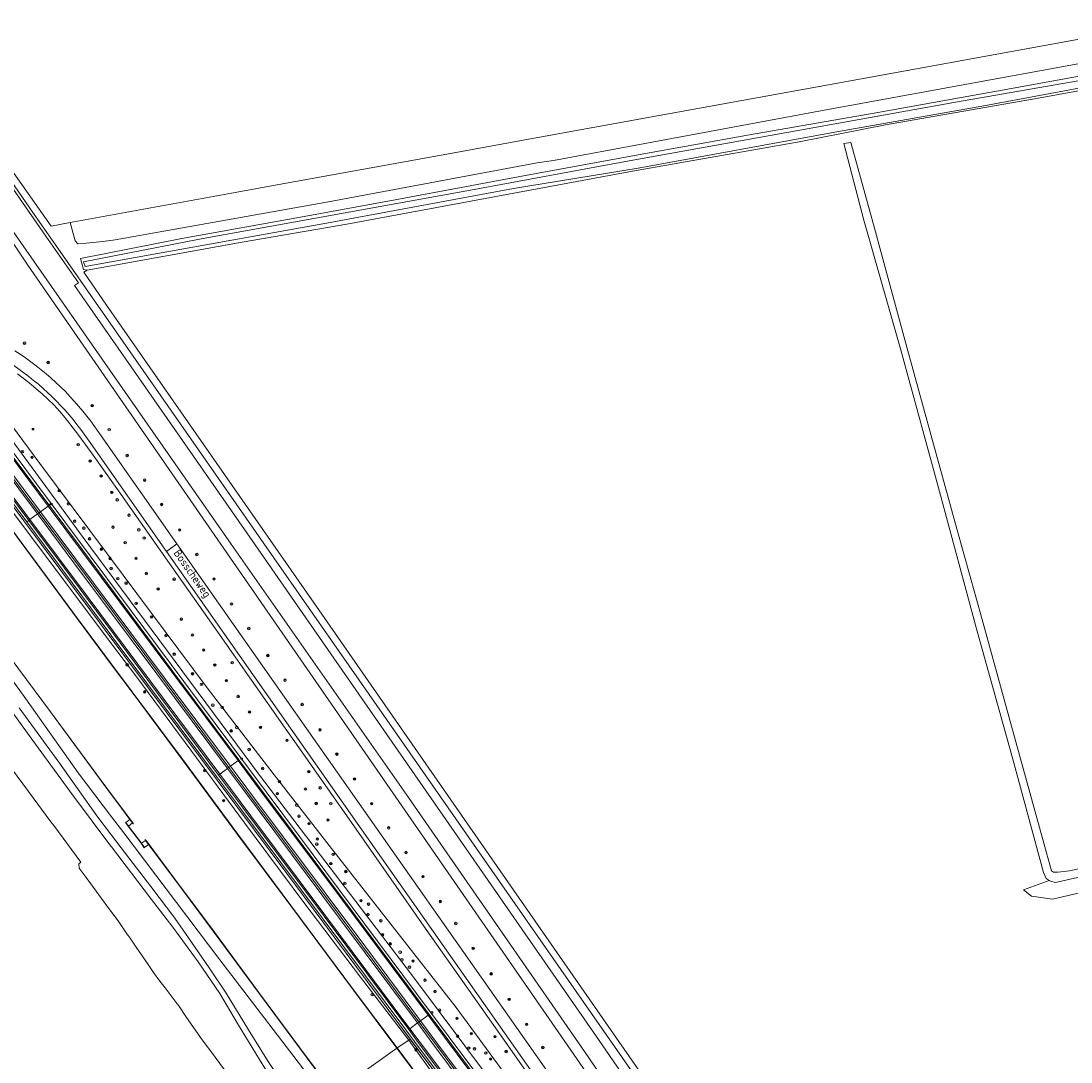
# Model space of a CAD drawing. Header units: metres. Extents: x 168032 to 180145, y 382923 to 399665.
# Tile 275 of 293: x 169971 to 170302, y 397030 to 397357. Entities that reach past the tile are written whole.
import ezdxf
from ezdxf.enums import TextEntityAlignment as Align

# ---------------------------------------------------------------- set-up
doc = ezdxf.new("R2010")
doc.units = ezdxf.units.M
doc.linetypes.add('VW-3-3_STREEP', pattern=[6, 3, -3])
doc.layers.get('0').update_dxf_attribs({"color": 8, "lineweight": 18})
for name, color, linetype, lineweight in [('B-WE-GK-BESCHOEIING-G', 8, 'GK-BESCHOEIING', 18), ('B-WE-GK-BESCHOEIING_DAMWAND-G', 8, 'GK-BESCHOEIING', 18), ('B-WE-GK-KADEMUUR-GV', 8, 'Continuous', 18), ('B-WE-GR-BEPLANTING_CULTUUR_BOSPLANTSOEN-GV', 8, 'Continuous', 18), ('B-WE-GR-BEPLANTING_CULTUUR_VASTE PLANTENVAK-GV', 8, 'Continuous', 18), ('B-WE-GR-BOOM-S', 8, 'Continuous', 18), ('B-WE-GR-BOS_GEMENGD-GV', 8, 'Continuous', 18), ('B-WE-GR-BOS_LOOF-GV', 8, 'Continuous', 18), ('B-WE-GR-BOUWLAND-GV', 8, 'Continuous', 18), ('B-WE-GR-GRAS-GV', 8, 'Continuous', 18), ('B-WE-GR-GROENVOORZIENING-GV', 8, 'Continuous', 18), ('B-WE-GW-TALUD_KRUIN-G', 8, 'Continuous', 18), ('B-WE-IE-MEUBILAIR_WEGMEUBILAIR-G', 8, 'Continuous', 18), ('B-WE-IE-MEUBILAIR_WEGMEUBILAIR_PAAL-S', 8, 'Continuous', 18), ('B-WE-IE-TERREINAFSCHEIDING_KUNSTMATIG_MUUR-GV', 8, 'Continuous', 18), ('B-WE-OG-TERREIN_ERF-GV', 8, 'Continuous', 18), ('B-WE-OG-TOPOGRAFIE-T18', 8, 'Continuous', 18), ('B-WE-OG-WATER-GV', 8, 'Continuous', 18), ('B-WE-OG-WATER_GREPPEL-GV', 8, 'Continuous', 18), ('B-WE-OG-WATER_RIVIER-GV', 8, 'Continuous', 18), ('B-WE-OG-WATER_SLOOT-GV', 8, 'Continuous', 18), ('B-WE-OG-WEG-GV', 8, 'Continuous', 18), ('B-WE-RI-GWA_RIOOLPUT-S', 8, 'Continuous', 18), ('B-WE-VH-VERHARDING_ASFALT-GV', 8, 'Continuous', 18), ('B-WE-VH-VERHARDING_FUNDERING_ZAND-GV', 8, 'Continuous', 18), ('B-WE-VH-VERHARDING_GESLOTEN-GV', 8, 'Continuous', 18), ('B-WE-VH-VERHARDING_GRASBETONSTEEN-GV', 8, 'Continuous', 18), ('B-WE-VW-MARKERING_LANGS_STREEP_33-G', 8, 'VW-3-3_STREEP', 13), ('B-WE-VW-MARKERING_LANGS_STREEP_DOORGETROKKEN_3X015-G', 8, 'Continuous', 13), ('B-WE-VW-MARKERING_PICTOGRAM-G', 8, 'Continuous', 18)]:
    doc.layers.add(name, color=color, linetype=linetype, lineweight=lineweight)
doc.styles.add('NLCS-ISO', font='NLCS-ISO.ttf')
doc.styles.add('NLCS-ISO-M200-T18', font='NLCS-ISO.ttf', dxfattribs={"height": 0.36})
doc.linetypes.add('GK-BESCHOEIING', pattern='A,30,-5,[1,NLCS.SHX,S=1,R=0,X=0,Y=0],-5', length=40)

# ---------------------------------------------------------------- blocks, each defined once
blk = doc.blocks.new('SIE-WEG_PAAL_HECTOMETERPAAL-SO')
at = {"color": 0, "linetype": 'ByBlock', "lineweight": 18}
blk.add_lwpolyline([(-1.44375, -0.94375), (1.44375, -0.94375), (1.44375, 0.94375), (-1.44375, 0.94375)], close=True, dxfattribs=at)
at = {"color": 0, "linetype": 'ByBlock', "lineweight": 18, "style": 'NLCS-ISO'}
blk.add_text('hm', height=1.5, dxfattribs=at).set_placement((0, 0), align=Align.MIDDLE_CENTER)
at = {"style": 'NLCS-ISO'}
blk.add_attdef('WAARDE', (2.13125, -1.69375), '', height=1.5, dxfattribs=at)
blk = doc.blocks.new('SRI-PUT_INSPECTIEPUT_RIOOLPUT-SO')
at = {"color": 0, "linetype": 'ByBlock', "lineweight": 18}
blk.add_lwpolyline([(-1.1, -1.1), (1.1, -1.1), (1.1, 1.1), (-1.1, 1.1)], close=True, dxfattribs=at)
at = {"color": 0, "linetype": 'ByBlock', "lineweight": 18, "style": 'NLCS-ISO'}
blk.add_text('r', height=1.5, dxfattribs=at).set_placement((0, 0.3), align=Align.MIDDLE_CENTER)
blk = doc.blocks.new('SGR-BOOM_01-SO')
at = {"linetype": 'ByBlock', "lineweight": 18}
h = blk.add_hatch(color=0, dxfattribs=at)
h.dxf.hatch_style = 1
edge = h.paths.add_edge_path()
edge.add_arc((0, 0), 0.25, 0, 360)
at = {"color": 0, "linetype": 'ByBlock', "lineweight": 18}
for radius in [2, 0.25]:
    blk.add_circle((0, 0), radius, dxfattribs=at)

msp = doc.modelspace()

# ---------------------------------------------------------------- linework, layer by layer
at = {"layer": 'B-WE-GK-BESCHOEIING-G', "flags": 128}
for points in [[(170761.256, 396242.915), (170742.784, 396266.373), (170697.188, 396324.768), (170687.82, 396336.027), (170681.177, 396343.274), (170613.925, 396411.776), (170546.045, 396480.646), (170526.631, 396501.45), (170515.036, 396515.55), (170483.837, 396556.222), (170424.613, 396634.814), (170399.351, 396668.417), (170368.538, 396713.447), (170311.459, 396795.478), (170257.694, 396873.505), (170202.804, 396954.066), (170196.64, 396963.095), (170194.348, 396966.453), (170148.93, 397032.986), (170093.519, 397112.891), (170037.638, 397192.649), (169983.436, 397270.32), (169928.976, 397348.243)], [(170710.879, 396316.329), (170702.024, 396327.497), (170692.67, 396338.592), (170684.352, 396347.19), (170617.328, 396415.192), (170617.286, 396415.193), (170549.484, 396484.215), (170526.846, 396509.239), (170514.173, 396525.611), (170488.242, 396559.65), (170428.74, 396637.905), (170403.898, 396671.911), (170373.225, 396717.171), (170316.617, 396798.77), (170262.116, 396876.878), (170207.732, 396957.387), (170201.515, 396966.452), (170199.341, 396969.623), (170153.335, 397036.709), (170098.071, 397116.262), (170042.533, 397196.271), (169988.354, 397274.069)]]:
    msp.add_lwpolyline(points, dxfattribs=at)
at = {"layer": 'B-WE-GK-BESCHOEIING_DAMWAND-G', "flags": 128}
for points in [[(169863.945, 397338.265), (169871.5, 397328.05), (169887.873, 397305.93), (169901.371, 397287.543), (169915.621, 397268.462), (169932.038, 397246.129), (169949.437, 397223.118), (169967.104, 397199.21), (169989.163, 397169.273), (169999.953, 397154.844), (170006.469, 397146.13), (170022.868, 397124.107), (170039.689, 397101.34), (170056.417, 397078.878), (170076.144, 397052.333), (170089.874, 397034.043)], [(170089.906, 397034), (170108.784, 397008.623), (170130.157, 396979.831), (170152.779, 396949.387), (170170.827, 396925.134), (170194.23, 396893.374), (170220.114, 396858.747), (170242.939, 396828.09), (170268.242, 396793.983), (170293.108, 396760.525), (170312.094, 396734.892)]]:
    msp.add_lwpolyline(points, dxfattribs=at)
at = {"layer": 'B-WE-GK-KADEMUUR-GV', "flags": 128}
for points in [[(170006.889, 397104.658), (170006.393, 397105.316), (170001.68, 397111.607), (170000, 397113.883), (169980.784, 397139.89), (169947.403, 397184.712), (169927.117, 397212.147), (169899.536, 397249.18), (169886.802, 397266.219), (169862.433, 397299.101), (169843.314, 397324.905), (169843.233, 397324.847), (169862.353, 397299.041), (169886.722, 397266.159), (169899.456, 397249.12), (169927.037, 397212.087), (169947.323, 397184.652), (169980.704, 397139.83), (170000, 397113.719), (170001.6, 397111.547), (170005.733, 397106.032), (170006.57, 397104.916), (170006.809, 397104.598)], [(170005.314, 397103.894), (170004.423, 397105.047), (170004.343, 397104.987), (170005.234, 397103.834), (170009.278, 397098.524), (170010.29, 397097.084), (170010.347, 397097.149), (170009.358, 397098.584)], [(170069.956, 397019.791), (170061.667, 397030.888), (170046.598, 397051.159), (170032.336, 397070.515), (170019.928, 397087.153), (170011.149, 397098.965), (170010.607, 397099.7), (170010.527, 397099.64), (170010.709, 397099.375), (170011.623, 397098.147), (170019.848, 397087.093), (170032.256, 397070.455), (170046.518, 397051.099), (170061.587, 397030.828), (170069.876, 397019.731)]]:
    msp.add_lwpolyline(points, close=True, dxfattribs=at)
at = {"layer": 'B-WE-GR-BEPLANTING_CULTUUR_BOSPLANTSOEN-GV', "flags": 128}
msp.add_lwpolyline([(170223.812, 397329.229), (170334.716, 397349.397), (170333.418, 397356.811), (170333.256, 397356.79), (170332.361, 397356.627), (170233.784, 397338.727), (170172.396, 397327.58), (170131.858, 397320.218), (170106.683, 397315.647), (170050.37, 397305.421), (170040.038, 397303.545), (169986.977, 397293.909), (169988.525, 397288.106), (169989.317, 397287.23), (169991.944, 397287.434), (169997.235, 397287.986), (170001.104, 397288.488), (170068.278, 397300.432), (170133.999, 397312.757), (170139.156, 397313.434)], close=True, dxfattribs=at)
at = {"layer": 'B-WE-GR-BEPLANTING_CULTUUR_VASTE PLANTENVAK-GV', "flags": 128}
for points in [[(170529.839, 397383.658), (170470.229, 397373.165), (170470.193, 397373.452), (170468.054, 397372.931), (170468.101, 397372.504), (170337.535, 397349.47), (170337.609, 397349.064), (170334.858, 397348.588), (170334.716, 397349.397), (170223.812, 397329.229), (170139.156, 397313.434), (170133.999, 397312.757), (170068.278, 397300.432), (170001.104, 397288.488), (169997.235, 397287.986), (169991.944, 397287.434), (169989.317, 397287.23), (169988.525, 397288.106), (169986.977, 397293.909), (169980.972, 397292.819), (169951.937, 397333.923)], [(170170.663, 397020.299), (170128.33, 397081.22), (170066.153, 397170.583), (169998.353, 397267.883), (169991.209, 397278.335), (169992.346, 397278.872), (169991.191, 397279.115), (169990.238, 397282.625), (170022.057, 397288.938), (170060.603, 397295.831), (170089.315, 397301.033), (170127.953, 397308.314), (170165.779, 397315.208), (170200.788, 397321.527), (170241.227, 397328.557), (170284.487, 397336.282), (170338.599, 397346.195), (170375.123, 397352.683), (170429.632, 397362.584)], [(169955.942, 397324.901), (169974.267, 397298.427), (169986.231, 397281.33), (170086.621, 397137.36), (170186.529, 396993.968)]]:
    msp.add_lwpolyline(points, dxfattribs=at)
at = {"layer": 'B-WE-GR-BOS_GEMENGD-GV', "flags": 128}
msp.add_lwpolyline([(170037.042, 397025.205), (170032.605, 397031.165), (170027.982, 397037.338), (170026.289, 397039.768), (170023.596, 397043.671), (170021.107, 397047.274), (170020.608, 397047.997), (170016.839, 397052.993), (170015.223, 397055.135), (170013.182, 397057.836), (170011.286, 397060.621), (170007.696, 397065.845), (170007.265, 397066.473), (170005.797, 397068.613), (170005.211, 397069.467), (170005.044, 397069.696), (170003.111, 397072.515), (170002.258, 397073.76), (169997.952, 397079.526), (169997.65, 397079.939), (169993.409, 397085.745), (169991.996, 397087.679), (169989.81, 397090.677), (169989.71, 397092.01), (169990.345, 397092.603), (169981.789, 397104.054), (169980.875, 397105.278), (169973.797, 397114.849), (169966.71, 397124.432)], dxfattribs=at)
at = {"layer": 'B-WE-GR-BOS_LOOF-GV', "flags": 128}
for points in [[(170060.132, 397027.772), (170033.767, 397062.188), (170003.882, 397101.738), (170000, 397106.858), (169989.491, 397120.719), (169972.958, 397143.964), (169948.967, 397177.131)], [(170050.73, 397023.579), (170046.509, 397030.384), (170039.643, 397041.735), (170034.069, 397051.203), (170027.277, 397061.147), (170019.255, 397072.07), (170012.511, 397080.836), (170000, 397097.347), (169999.796, 397097.616), (169988.037, 397113.368), (169974.867, 397131.32), (169964.124, 397145.988)], [(169970.896, 397141.161), (169983.419, 397124.041), (169995.388, 397107.187), (170000, 397101.064), (170004.377, 397095.253), (170012.328, 397084.852), (170019.854, 397074.883), (170025.168, 397067.394), (170030.72, 397059.328), (170036.104, 397051.345), (170043.109, 397039.807), (170049.232, 397029.792), (170053.042, 397024.089)], [(169966.71, 397124.432), (169973.797, 397114.849), (169980.875, 397105.278), (169981.789, 397104.054), (169990.345, 397092.603), (169989.71, 397092.01), (169989.81, 397090.677), (169991.996, 397087.679), (169993.409, 397085.745), (169997.65, 397079.939), (169997.952, 397079.526), (170002.258, 397073.76), (170003.111, 397072.515), (170005.044, 397069.696), (170005.211, 397069.467), (170005.797, 397068.613), (170007.265, 397066.473), (170007.696, 397065.845), (170011.286, 397060.621), (170013.182, 397057.836), (170015.223, 397055.135), (170016.839, 397052.993), (170020.608, 397047.997), (170021.107, 397047.274), (170023.596, 397043.671), (170026.289, 397039.768), (170027.982, 397037.338), (170032.605, 397031.165), (170037.042, 397025.205)]]:
    msp.add_lwpolyline(points, dxfattribs=at)
at = {"layer": 'B-WE-GR-BOUWLAND-GV', "flags": 128}
msp.add_lwpolyline([(169951.937, 397333.923), (169980.972, 397292.819), (169986.977, 397293.909), (170040.038, 397303.545), (170050.37, 397305.421), (170106.683, 397315.647), (170131.858, 397320.218), (170172.396, 397327.58), (170233.784, 397338.727), (170332.361, 397356.627), (170333.256, 397356.79), (170333.418, 397356.811), (170322.356, 397420.012)], dxfattribs=at)
at = {"layer": 'B-WE-GR-GRAS-GV', "flags": 128}
for points in [[(170335.519, 397341.087), (170292.354, 397333.167), (170243.635, 397324.618), (170216.47, 397319.36), (170164.022, 397310.079), (170074.047, 397293.406), (170041.115, 397287.78), (169992.346, 397278.872), (169991.209, 397278.335), (169998.353, 397267.883), (170066.153, 397170.583), (170128.33, 397081.22), (170170.663, 397020.299)], [(170339.058, 397090.828), (170296.195, 397080.88), (170289.634, 397081.885), (170287.147, 397083.843), (170295.202, 397086.799), (170294.218, 397087.451), (170293.448, 397089.336), (170283.707, 397124.972), (170272.334, 397165.975), (170260.61, 397209.278), (170248.603, 397253.426), (170236.841, 397294.611), (170230.561, 397318.805), (170232.74, 397319.147), (170240.228, 397292.127), (170250.048, 397255.878), (170257.904, 397227.167), (170266.137, 397197.484), (170274.098, 397168.978), (170282.437, 397138.434), (170294.375, 397095.526), (170295.922, 397089.864), (170296.561, 397089.365), (170297.963, 397089.443), (170301.597, 397089.794), (170326.837, 397095.347)], [(169968.519, 397203.208), (169987.821, 397177.508), (170000, 397161.313), (170007.893, 397150.818), (170024.952, 397127.842), (170041.884, 397104.884), (170060.473, 397079.906), (170078.358, 397056.359), (170093.6, 397036.563), (170094.02, 397036.877), (170087.317, 397045.827), (170060.052, 397082.35), (170039.685, 397109.694), (170038.788, 397110.901), (170017.166, 397139.882), (169999.218, 397163.927), (169977.888, 397192.504), (169937.98, 397245.99)], [(169967.144, 397199.24), (169989.203, 397169.303), (170000, 397154.867), (170006.509, 397146.16), (170022.908, 397124.137), (170039.729, 397101.37), (170056.457, 397078.908), (170076.184, 397052.363), (170089.914, 397034.073), (170093.6, 397036.563), (170078.358, 397056.359), (170060.473, 397079.906), (170041.884, 397104.884), (170024.952, 397127.842), (170007.893, 397150.818), (170000, 397161.313), (169987.821, 397177.508), (169968.519, 397203.208)], [(170115.646, 397008.003), (170094.02, 397036.877), (170093.6, 397036.563), (170102.962, 397023.526)]]:
    msp.add_lwpolyline(points, dxfattribs=at)
msp.add_lwpolyline([(170316.282, 396737.987), (170300.857, 396758.035), (170279.668, 396786.507), (170255.062, 396819.603), (170235.097, 396846.458), (170214.238, 396874.218), (170186.544, 396911.553), (170170.482, 396932.422), (170155.951, 396951.863), (170140.247, 396973.335), (170119.993, 397000.851), (170102.962, 397023.526), (170093.6, 397036.563), (170089.914, 397034.073), (170108.824, 397008.653), (170130.197, 396979.861), (170152.819, 396949.417), (170170.867, 396925.164), (170194.27, 396893.404), (170220.154, 396858.777), (170242.979, 396828.12), (170268.282, 396794.013), (170293.148, 396760.555), (170312.134, 396734.922)], close=True, dxfattribs=at)
at = {"layer": 'B-WE-GR-GROENVOORZIENING-GV', "flags": 128}
for points in [[(170069.876, 397019.731), (170061.587, 397030.828), (170046.518, 397051.099), (170032.256, 397070.455), (170019.848, 397087.093), (170011.623, 397098.147), (170010.347, 397097.149), (170010.29, 397097.084), (170009.278, 397098.524), (170005.234, 397103.834), (170004.343, 397104.987), (170004.423, 397105.047), (170005.733, 397106.032), (170001.6, 397111.547), (170000, 397113.719), (169980.704, 397139.83), (169947.323, 397184.652)], [(169948.967, 397177.131), (169972.958, 397143.964), (169989.491, 397120.719), (170000, 397106.858), (170003.882, 397101.738), (170033.767, 397062.188), (170060.132, 397027.772)]]:
    msp.add_lwpolyline(points, dxfattribs=at)
at = {"layer": 'B-WE-GW-TALUD_KRUIN-G', "flags": 128}
for points in [[(170093.6, 397036.563), (170078.358, 397056.359), (170060.473, 397079.906), (170041.884, 397104.884), (170024.952, 397127.842), (170007.893, 397150.818), (170000, 397161.313), (169987.821, 397177.508), (169968.519, 397203.208), (169948.581, 397229.935), (169934.331, 397248.872), (169913.261, 397276.943), (169893.746, 397303.433), (169871.069, 397333.825), (169866.651, 397340.133)], [(169840.105, 397322.683), (169852.799, 397305.086), (169872.861, 397278.496), (169893.953, 397249.388), (169915.387, 397221.342), (169932.319, 397199.426), (169948.967, 397177.131), (169972.958, 397143.964), (169989.491, 397120.719), (170000, 397106.858), (170003.882, 397101.738), (170033.767, 397062.188), (170060.132, 397027.772), (170067.533, 397018.269)], [(170316.282, 396737.987), (170300.857, 396758.035), (170279.668, 396786.507), (170255.062, 396819.603), (170235.097, 396846.458), (170214.238, 396874.218), (170186.544, 396911.553), (170170.482, 396932.422), (170155.951, 396951.863), (170140.247, 396973.335), (170119.993, 397000.851), (170102.962, 397023.526), (170093.6, 397036.563)]]:
    msp.add_lwpolyline(points, dxfattribs=at)
at = {"layer": 'B-WE-IE-MEUBILAIR_WEGMEUBILAIR-G', "flags": 128}
msp.add_lwpolyline([(170367.583, 396669.264), (170316.203, 396738.396), (170291.615, 396771.478), (170259.504, 396814.838), (170257.144, 396818.025), (170224.909, 396861.333), (170198.909, 396896.398), (170169.665, 396935.642), (170144.685, 396969.064), (170136.231, 396980.401), (170115.646, 397008.003), (170087.317, 397045.827), (170060.052, 397082.35), (170039.685, 397109.694), (170038.788, 397110.901), (170017.166, 397139.882), (169999.218, 397163.927), (169977.888, 397192.504), (169937.98, 397245.99)], dxfattribs=at)
at = {"layer": 'B-WE-IE-TERREINAFSCHEIDING_KUNSTMATIG_MUUR-GV', "flags": 128}
msp.add_lwpolyline([(169967.064, 397199.18), (169989.123, 397169.243), (170000, 397154.703), (170006.429, 397146.1), (170022.828, 397124.077), (170039.649, 397101.31), (170056.377, 397078.848), (170076.104, 397052.303), (170089.834, 397034.013), (170089.914, 397034.073), (170076.184, 397052.363), (170056.457, 397078.908), (170039.729, 397101.37), (170022.908, 397124.137), (170006.509, 397146.16), (170000, 397154.867), (169989.203, 397169.303), (169967.144, 397199.24)], dxfattribs=at)
msp.add_lwpolyline([(170312.054, 396734.862), (170312.134, 396734.922), (170293.148, 396760.555), (170268.282, 396794.013), (170242.979, 396828.12), (170220.154, 396858.777), (170194.27, 396893.404), (170170.867, 396925.164), (170152.819, 396949.417), (170130.197, 396979.861), (170108.824, 397008.653), (170089.914, 397034.073), (170089.834, 397034.013), (170108.744, 397008.593), (170130.117, 396979.801), (170152.739, 396949.357), (170170.787, 396925.104), (170194.19, 396893.344), (170220.074, 396858.717), (170242.899, 396828.06), (170268.202, 396793.953), (170293.068, 396760.495)], close=True, dxfattribs=at)
at = {"layer": 'B-WE-OG-TERREIN_ERF-GV', "flags": 128}
msp.add_lwpolyline([(170338.303, 397095.503), (170297.155, 397086.156), (170295.624, 397086.519), (170295.202, 397086.799), (170287.147, 397083.843), (170289.634, 397081.885), (170296.195, 397080.88), (170339.058, 397090.828)], dxfattribs=at)
at = {"layer": 'B-WE-OG-WATER-GV', "flags": 128}
for points in [[(169947.403, 397184.712), (169980.784, 397139.89), (170000, 397113.883), (170001.68, 397111.607), (170006.393, 397105.316), (170006.889, 397104.658), (170006.809, 397104.598), (170006.57, 397104.916), (170005.314, 397103.894), (170009.358, 397098.584), (170010.709, 397099.375), (170010.527, 397099.64), (170010.607, 397099.7), (170011.149, 397098.965), (170019.928, 397087.153), (170032.336, 397070.515), (170046.598, 397051.159), (170061.667, 397030.888), (170069.956, 397019.791), (170089.834, 397034.013), (170076.104, 397052.303), (170056.377, 397078.848), (170039.649, 397101.31), (170022.828, 397124.077), (170006.429, 397146.1), (170000, 397154.703), (169989.123, 397169.243), (169967.064, 397199.18)], [(170108.744, 397008.593), (170089.834, 397034.013), (170069.956, 397019.791)]]:
    msp.add_lwpolyline(points, dxfattribs=at)
at = {"layer": 'B-WE-OG-WATER_GREPPEL-GV', "flags": 128}
msp.add_lwpolyline([(170326.837, 397095.347), (170301.597, 397089.794), (170297.963, 397089.443), (170296.561, 397089.365), (170295.922, 397089.864), (170294.375, 397095.526), (170282.437, 397138.434), (170274.098, 397168.978), (170266.137, 397197.484), (170257.904, 397227.167), (170250.048, 397255.878), (170240.228, 397292.127), (170232.74, 397319.147), (170230.561, 397318.805), (170236.841, 397294.611), (170248.603, 397253.426), (170260.61, 397209.278), (170272.334, 397165.975), (170283.707, 397124.972), (170293.448, 397089.336), (170294.218, 397087.451), (170295.202, 397086.799), (170295.624, 397086.519), (170297.155, 397086.156), (170338.303, 397095.503)], dxfattribs=at)
at = {"layer": 'B-WE-OG-WATER_RIVIER-GV', "flags": 128}
for points in [[(169928.976, 397348.243), (169983.436, 397270.32), (170037.638, 397192.649), (170093.519, 397112.891), (170148.93, 397032.986), (170194.348, 396966.453), (170196.64, 396963.095), (170202.804, 396954.066), (170257.694, 396873.505), (170311.459, 396795.478), (170368.538, 396713.447)], [(170373.225, 396717.171), (170316.617, 396798.77), (170262.116, 396876.878), (170207.732, 396957.387), (170201.515, 396966.452), (170199.341, 396969.623), (170153.335, 397036.709), (170098.071, 397116.262), (170042.533, 397196.271), (169988.354, 397274.069), (169989.549, 397274.982), (169979.232, 397289.647), (169959.767, 397317.641)]]:
    msp.add_lwpolyline(points, dxfattribs=at)
at = {"layer": 'B-WE-OG-WATER_SLOOT-GV', "flags": 128}
for points in [[(169986.231, 397281.33), (169974.267, 397298.427), (169955.942, 397324.901), (169930.2, 397361.779), (169907.2, 397394.263), (169906.177, 397394.911), (169904.834, 397394.924), (169905.936, 397394.053), (169908.452, 397390.945), (169929.817, 397360.185), (169946.273, 397336.73), (169959.767, 397317.641), (169979.232, 397289.647), (169989.549, 397274.982), (169988.354, 397274.069), (170042.533, 397196.271), (170098.071, 397116.262), (170153.335, 397036.709), (170199.341, 396969.623), (170199.883, 396969.99), (170200.408, 396974.219), (170186.529, 396993.968), (170086.621, 397137.36)], [(169928.976, 397348.243), (169928.401, 397347.843), (169916.923, 397364.109), (169899.882, 397389.696), (169898.936, 397390.774), (169898.574, 397389.469), (169898.981, 397387.486), (169911.598, 397369.276), (169956.295, 397306.226), (169973.562, 397280.53), (170167.705, 397000), (170188.345, 396969.551), (170190.152, 396967.528), (170194.166, 396966.338), (170194.348, 396966.453), (170148.93, 397032.986), (170093.519, 397112.891), (170037.638, 397192.649), (169983.436, 397270.32)]]:
    msp.add_lwpolyline(points, close=True, dxfattribs=at)
for points in [[(170507.355, 397373.212), (170461.114, 397364.847), (170440.702, 397360.82), (170374.498, 397348.675), (170340.062, 397342.815), (170274.639, 397330.628), (170228.896, 397322.551), (170165.801, 397311.042), (170126.509, 397304.634), (170067.644, 397293.69), (169991.639, 397280.073), (169991.183, 397281.558), (170028.169, 397288.825), (170064.853, 397295.391), (170112.955, 397304.054), (170163, 397313.316), (170266.313, 397331.888), (170329.665, 397342.965), (170370.836, 397350.876), (170429.065, 397361.594), (170460.795, 397367.351), (170490.887, 397372.593)], [(170490.887, 397372.593), (170460.795, 397367.351), (170429.065, 397361.594), (170370.836, 397350.876), (170329.665, 397342.965), (170266.313, 397331.888), (170163, 397313.316), (170112.955, 397304.054), (170064.853, 397295.391), (170028.169, 397288.825), (169991.183, 397281.558), (169991.639, 397280.073), (170067.644, 397293.69), (170126.509, 397304.634), (170165.801, 397311.042), (170228.896, 397322.551), (170274.639, 397330.628), (170340.062, 397342.815), (170374.498, 397348.675), (170440.702, 397360.82), (170461.114, 397364.847), (170507.355, 397373.212)], [(170429.632, 397362.584), (170375.123, 397352.683), (170338.599, 397346.195), (170284.487, 397336.282), (170241.227, 397328.557), (170200.788, 397321.527), (170165.779, 397315.208), (170127.953, 397308.314), (170089.315, 397301.033), (170060.603, 397295.831), (170022.057, 397288.938), (169990.238, 397282.625), (169991.191, 397279.115), (169992.346, 397278.872), (170041.115, 397287.78), (170074.047, 397293.406), (170164.022, 397310.079), (170216.47, 397319.36), (170243.635, 397324.618), (170292.354, 397333.167), (170335.519, 397341.087), (170356.692, 397344.842), (170388.724, 397350.523), (170432.069, 397358.583)]]:
    msp.add_lwpolyline(points, dxfattribs=at)
at = {"layer": 'B-WE-OG-WEG-GV', "flags": 128}
for points in [[(169924.057, 397284.085), (169923.392, 397283.411), (169875.574, 397347.592), (169871.625, 397353.068), (169839.721, 397395.712), (169839.566, 397395.919), (169839.135, 397395.597), (169858.308, 397369.875), (169890.274, 397327.118), (169934.445, 397267.8), (169976.385, 397211.615), (169980.998, 397205.422), (170027.019, 397143.644), (170059.477, 397100.24), (170096.037, 397051.238), (170146.171, 396984.148), (170147.71, 396985.332), (170119.644, 397023.488), (170094.432, 397057.194), (170046.554, 397119.924), (169991.076, 397194.742), (169966.418, 397228.485), (169939.459, 397263.64)], [(169857.096, 397355.321), (169856.727, 397354.832), (169866.576, 397341.628), (169867.361, 397340.577), (169893.279, 397305.866), (169937.98, 397245.99), (169977.888, 397192.504), (169999.218, 397163.927), (169999.757, 397164.125), (169984.508, 397184.593), (169973.261, 397199.669), (169943.048, 397240.165), (169916.473, 397275.672), (169913.415, 397279.771), (169890.381, 397310.654), (169868.531, 397340.006), (169867.865, 397340.897)], [(169999.757, 397164.125), (169999.218, 397163.927), (170017.166, 397139.882), (170038.788, 397110.901), (170039.685, 397109.694), (170060.052, 397082.35), (170087.317, 397045.827), (170094.02, 397036.877), (170115.646, 397008.003), (170136.231, 396980.401), (170136.766, 396980.634), (170130.702, 396988.77), (170095.379, 397036.057), (170092.905, 397039.371), (170066.243, 397075.077), (170040.267, 397109.819), (170033.052, 397119.487), (170011.087, 397148.917), (169999.898, 397163.936)]]:
    msp.add_lwpolyline(points, close=True, dxfattribs=at)
for points in [[(170308.804, 396791.764), (170307.03, 396792.75), (170307.248, 396793.201), (170300.015, 396797.662), (170190.816, 396955), (170195.93, 396958.546), (170196.229, 396961.525), (170196.367, 396962.907), (170196.64, 396963.095), (170194.348, 396966.453), (170194.166, 396966.338), (170190.152, 396967.528), (170188.345, 396969.551), (170167.705, 397000), (169973.562, 397280.53), (169956.295, 397306.226), (169911.598, 397369.276), (169898.981, 397387.486), (169898.574, 397389.469), (169898.936, 397390.774)], [(169966.418, 397228.485), (169991.076, 397194.742), (170046.554, 397119.924), (170094.432, 397057.194), (170119.644, 397023.488), (170147.71, 396985.332), (170151.554, 396988.29), (170135.641, 397009.759), (170108.472, 397046.838), (170068.445, 397097.794), (170051.22, 397120.041), (170030.09, 397147.451), (170003.66, 397182.953), (169977.409, 397218.068), (169950.837, 397253.811)], [(169950.837, 397253.811), (169977.409, 397218.068), (170003.66, 397182.953), (170030.09, 397147.451), (170051.22, 397120.041), (170068.445, 397097.794), (170108.472, 397046.838), (170135.641, 397009.759)], [(170146.015, 397004.396), (170125.396, 397033.978), (170099.069, 397071.364), (170076.274, 397103.98), (170058.956, 397128.611), (170054.669, 397134.699), (170033.471, 397164.914), (170018.197, 397186.584), (170002.119, 397209.415), (169993.709, 397221.416), (169989.371, 397227.25), (169985.349, 397232.389), (169983.686, 397234.467), (169981.806, 397236.571), (169980.046, 397238.207), (169978.145, 397239.968), (169976.212, 397241.592), (169973.905, 397243.557), (169972.145, 397244.964), (169970.366, 397246.313)], [(169970.366, 397246.313), (169972.145, 397244.964), (169973.905, 397243.557), (169976.212, 397241.592), (169978.145, 397239.968), (169980.046, 397238.207), (169981.806, 397236.571), (169983.686, 397234.467), (169985.349, 397232.389), (169989.371, 397227.25), (169993.709, 397221.416), (170002.119, 397209.415), (170018.197, 397186.584), (170033.471, 397164.914), (170054.669, 397134.699), (170058.956, 397128.611), (170076.274, 397103.98), (170099.069, 397071.364), (170125.396, 397033.978), (170146.015, 397004.396)], [(169993.457, 397231.333), (169996.687, 397226.735), (170020.526, 397192.796), (170088.33, 397096.26), (170156.058, 396999.93), (170296.726, 396798.548), (170297.276, 396797.76)], [(170294.189, 396795.498), (170155.163, 396993.968), (170085.012, 397093.93), (170017.275, 397190.357), (169993.406, 397224.335), (169990.282, 397228.782)]]:
    msp.add_lwpolyline(points, dxfattribs=at)
at = {"layer": 'B-WE-OG-WEG-GV'}
for points in [[(169969.492, 397253.56, -0.0902192), (169993.457, 397231.333)], [(169990.282, 397228.782, 0.0891832), (169967.527, 397249.963)]]:
    msp.add_lwpolyline(points, format="xyb", dxfattribs=at)
at = {"layer": 'B-WE-VH-VERHARDING_ASFALT-GV', "flags": 128}
for points in [[(169920.463, 397285.037), (169920.179, 397284.825), (169917.812, 397283.056), (169917.323, 397282.691), (169939.313, 397253.153), (169965.345, 397218.277), (169977.103, 397202.526), (169977.582, 397202.882), (169979.972, 397204.658), (169980.305, 397204.906), (169968.217, 397221.032), (169942.765, 397255.136), (169922.4, 397282.431)], [(169917.323, 397282.691), (169916.867, 397282.349), (169914.469, 397280.558), (169914.057, 397280.25), (169917.114, 397276.15), (169943.689, 397240.644), (169973.902, 397200.147), (169974.243, 397200.401), (169976.646, 397202.186), (169977.103, 397202.526), (169965.345, 397218.277), (169939.313, 397253.153)], [(169980.305, 397204.906), (169979.972, 397204.658), (169977.582, 397202.882), (169977.103, 397202.526), (169988.577, 397187.156), (170014.715, 397152.187), (170036.939, 397122.387), (170037.405, 397122.735), (170039.795, 397124.517), (170040.087, 397124.735), (170019.223, 397152.616), (169990.859, 397190.828)], [(169977.103, 397202.526), (169976.646, 397202.186), (169974.243, 397200.401), (169973.902, 397200.147), (169985.149, 397185.072), (170000.539, 397164.414), (170011.728, 397149.395), (170033.693, 397119.965), (170034.08, 397120.254), (170036.483, 397122.046), (170036.939, 397122.387), (170014.715, 397152.187), (169988.577, 397187.156)], [(170036.939, 397122.387), (170036.483, 397122.046), (170034.08, 397120.254), (170033.693, 397119.965), (170040.908, 397110.297), (170066.884, 397075.556), (170093.546, 397039.849), (170093.903, 397040.116), (170096.318, 397041.92), (170096.775, 397042.261), (170071.906, 397075.571), (170041.972, 397115.639)], [(170040.087, 397124.735), (170039.795, 397124.517), (170037.405, 397122.735), (170036.939, 397122.387), (170041.972, 397115.639), (170071.906, 397075.571), (170096.775, 397042.261), (170097.249, 397042.615), (170099.619, 397044.386), (170099.945, 397044.63), (170076.806, 397075.625), (170046.871, 397115.669)], [(170096.775, 397042.261), (170096.318, 397041.92), (170093.903, 397040.116), (170093.546, 397039.849), (170096.02, 397036.536), (170131.344, 396989.248), (170137.52, 396980.961), (170153.345, 396959.727), (170153.695, 396959.983), (170156.098, 396961.741), (170156.558, 396962.077), (170133.108, 396993.501), (170101.323, 397036.169)], [(170099.945, 397044.63), (170099.619, 397044.386), (170097.249, 397042.615), (170096.775, 397042.261), (170101.323, 397036.169), (170133.108, 396993.501), (170156.558, 396962.077), (170157.038, 396962.472), (170159.468, 396964.276), (170159.791, 396964.516), (170145.506, 396983.636), (170113.921, 397025.908)]]:
    msp.add_lwpolyline(points, close=True, dxfattribs=at)
at = {"layer": 'B-WE-VH-VERHARDING_ASFALT-GV'}
for points in [[(169993.457, 397231.333, 0.0902192), (169969.492, 397253.56)], [(169967.527, 397249.963, -0.0891832), (169990.282, 397228.782)]]:
    msp.add_lwpolyline(points, format="xyb", dxfattribs=at)
at = {"layer": 'B-WE-VH-VERHARDING_ASFALT-GV', "flags": 128}
for points in [[(169990.282, 397228.782), (169993.406, 397224.335), (170017.275, 397190.357), (170020.526, 397192.796), (169996.687, 397226.735), (169993.457, 397231.333)], [(170156.058, 396999.93), (170088.33, 397096.26), (170020.526, 397192.796), (170017.275, 397190.357), (170085.012, 397093.93), (170155.163, 396993.968), (170294.189, 396795.498)]]:
    msp.add_lwpolyline(points, dxfattribs=at)
at = {"layer": 'B-WE-VH-VERHARDING_FUNDERING_ZAND-GV', "flags": 128}
for points in [[(169964.124, 397145.988), (169974.867, 397131.32), (169988.037, 397113.368), (169999.796, 397097.616), (170000, 397097.347), (170012.511, 397080.836), (170019.255, 397072.07), (170027.277, 397061.147), (170034.069, 397051.203), (170039.643, 397041.735), (170046.509, 397030.384), (170050.73, 397023.579)], [(170053.042, 397024.089), (170049.232, 397029.792), (170043.109, 397039.807), (170036.104, 397051.345), (170030.72, 397059.328), (170025.168, 397067.394), (170019.854, 397074.883), (170012.328, 397084.852), (170004.377, 397095.253), (170000, 397101.064), (169995.388, 397107.187), (169983.419, 397124.041), (169970.896, 397141.161)]]:
    msp.add_lwpolyline(points, dxfattribs=at)
at = {"layer": 'B-WE-VH-VERHARDING_GESLOTEN-GV', "flags": 128}
for points in [[(170005.314, 397103.894), (170006.57, 397104.916), (170005.733, 397106.032), (170004.423, 397105.047)], [(170009.358, 397098.584), (170010.347, 397097.149), (170011.623, 397098.147), (170010.709, 397099.375)]]:
    msp.add_lwpolyline(points, close=True, dxfattribs=at)
at = {"layer": 'B-WE-VH-VERHARDING_GRASBETONSTEEN-GV', "flags": 128}
for points in [[(169968.217, 397221.032), (169980.305, 397204.906), (169980.998, 397205.422), (169976.385, 397211.615), (169934.445, 397267.8)], [(169943.048, 397240.165), (169973.261, 397199.669), (169973.902, 397200.147), (169943.689, 397240.644)], [(170146.171, 396984.148), (170096.037, 397051.238), (170059.477, 397100.24), (170027.019, 397143.644), (169980.998, 397205.422), (169980.305, 397204.906), (169990.859, 397190.828), (170019.223, 397152.616), (170040.087, 397124.735), (170046.871, 397115.669), (170076.806, 397075.625), (170099.945, 397044.63), (170113.921, 397025.908)], [(170131.344, 396989.248), (170096.02, 397036.536), (170093.546, 397039.849), (170066.884, 397075.556), (170040.908, 397110.297), (170033.693, 397119.965), (170011.728, 397149.395), (170000.539, 397164.414), (169985.149, 397185.072), (169973.902, 397200.147), (169973.261, 397199.669), (169984.508, 397184.593), (169999.757, 397164.125), (169999.898, 397163.936), (170011.087, 397148.917), (170033.052, 397119.487), (170040.267, 397109.819), (170066.243, 397075.077), (170092.905, 397039.371), (170095.379, 397036.057), (170130.702, 396988.77)]]:
    msp.add_lwpolyline(points, dxfattribs=at)
at = {"layer": 'B-WE-VW-MARKERING_LANGS_STREEP_33-G', "const_width": 0.15, "flags": 128}
for points in [[(168663.566, 398966.886), (168663.81, 398966.56), (168683.85, 398939.574), (168687.432, 398934.773), (168695.741, 398923.634), (168699.311, 398918.865), (168714.149, 398898.866), (168723.248, 398886.636), (168723.682, 398886.053), (168742.75, 398860.403), (168753.118, 398846.445), (168767.915, 398826.525), (168792.24, 398793.869), (168803.712, 398778.624), (168813.371, 398765.968), (168830.183, 398743.936), (168843.488, 398726.745), (168852.649, 398715.025), (168877.24, 398683.884), (168888.579, 398669.651), (168892.719, 398664.47), (168905.625, 398648.318), (168906.641, 398647.047), (168927.897, 398620.319), (168936.737, 398609.262), (168949.567, 398593.214), (168958.627, 398581.408), (168964.598, 398573.497), (168967.397, 398569.764), (168971.082, 398564.85), (168980.716, 398551.889), (168997.466, 398529.481), (169020.107, 398499.13), (169027.204, 398489.639), (169040.743, 398471.536), (169055.497, 398451.74), (169064.014, 398440.301), (169075.759, 398424.518), (169082.66, 398414.941), (169086.679, 398409.348), (169087.311, 398408.468), (169092.79, 398400.638), (169098.778, 398392.051), (169106.428, 398380.731), (169114.846, 398368.191), (169121.749, 398357.562), (169133.195, 398339.355), (169141.533, 398326.011), (169145.725, 398319.301), (169149.518, 398313.332), (169154.381, 398305.894), (169162.28, 398293.82), (169172.849, 398278.255), (169181.899, 398265.168), (169190.992, 398252.297), (169197.693, 398243.037), (169200.047, 398239.783), (169208.094, 398228.624), (169208.928, 398227.502), (169234.512, 398193.198), (169257.271, 398162.637), (169261.584, 398156.846), (169290.08, 398118.618), (169317.014, 398082.462), (169318.161, 398080.923), (169347.085, 398042.016), (169376.591, 398002.446), (169376.738, 398002.249), (169387.316, 397987.87), (169405.092, 397964.157), (169431.093, 397929.085), (169436.401, 397922.002), (169454.996, 397897.188), (169462.891, 397886.418), (169481.262, 397861.858), (169496.183, 397841.843), (169510.418, 397822.748), (169541.436, 397781.099), (169544.236, 397777.323), (169555.897, 397761.614), (169558.309, 397758.365), (169583.433, 397724.619), (169610.915, 397687.701), (169615.6, 397681.412), (169636.811, 397652.94), (169661.863, 397619.325), (169675.414, 397601.121), (169699.118, 397569.28), (169707.001, 397558.756), (169730.636, 397527.013), (169735.107, 397521.017), (169759.476, 397488.338), (169788.453, 397449.474), (169794.886, 397440.863), (169813.184, 397416.368), (169846.164, 397372.145), (169854.679, 397360.703), (169869.635, 397340.607), (169888.976, 397314.746), (169914.022, 397281.158), (169914.469, 397280.558), (169939.822, 397246.505), (169965.388, 397212.257), (169974.243, 397200.401), (169992.585, 397175.838), (170016.232, 397144.17), (170034.08, 397120.254), (170043.871, 397107.135), (170066.82, 397076.416), (170093.903, 397040.116), (170099.716, 397032.324), (170136.639, 396982.806), (170153.695, 396959.983), (170161.325, 396949.774), (170183.597, 396919.921), (170186.927, 396915.458), (170201.768, 396895.572), (170213.485, 396879.837), (170227.432, 396861.106), (170250.932, 396829.4), (170273.171, 396799.402), (170280.372, 396789.69), (170311.618, 396747.553), (170332.654, 396719.212), (170342.266, 396706.261), (170369.994, 396668.866), (170392.219, 396638.887), (170399.965, 396628.439), (170446.363, 396565.937), (170451.819, 396558.585), (170507.845, 396483.096), (170511.435, 396478.26), (170532.772, 396449.523), (170545.638, 396432.139), (170571.007, 396397.972), (170586.183, 396377.533), (170622.215, 396328.908), (170630.602, 396317.647), (170658.825, 396279.748), (170690.197, 396237.381), (170706.119, 396215.879), (170713.852, 396205.474), (170730.677, 396182.821), (170749.618, 396157.277), (170749.786, 396157.05), (170765.931, 396135.308), (170783.952, 396111.136), (170795.393, 396096.255), (170804.923, 396084.278), (170809.65, 396078.605), (170810.613, 396077.489), (170817.941, 396069.001), (170823.912, 396062.46), (170832.116, 396053.815), (170841.517, 396044.402), (170845.278, 396040.768), (170850.273, 396035.941), (170860.435, 396026.758), (170867.773, 396020.427), (170873.441, 396015.72), (170877.137, 396012.705), (170881.628, 396009.164), (170883.666, 396007.579), (170885.828, 396005.898), (170888.017, 396004.135), (170892.16, 396001.068), (170895.983, 395998.282), (170901.608, 395994.19), (170904.467, 395992.185), (170907.159, 395990.312), (170910.575, 395988.028), (170914.084, 395985.696), (170916.921, 395983.855), (170924.126, 395979.278), (170931.247, 395974.933), (170939.669, 395969.992), (170943.679, 395967.677), (170948.077, 395965.225), (170954.15, 395961.955), (170959.149, 395959.255), (170963.48, 395957.059), (170967.805, 395954.88), (170968.365, 395954.605), (170971.255, 395953.183), (170979.619, 395949.224), (170992.329, 395943.677), (170996.413, 395941.934), (171004.533, 395938.605), (171007.746, 395937.293), (171011.116, 395935.986), (171014.497, 395934.704), (171020.635, 395932.461), (171028.566, 395929.684), (171028.606, 395929.671), (171038.896, 395926.327), (171046.631, 395923.895), (171057.694, 395920.724), (171062.665, 395919.423), (171070.829, 395917.286), (171081.369, 395914.755), (171099.481, 395910.816), (171109.782, 395908.686), (171116.95, 395907.326), (171122.191, 395906.488)], [(168872.862, 398744.911), (168867.511, 398740.853), (168866.174, 398739.557), (168865.139, 398738.147), (168863.995, 398736.269), (168863.31, 398734.65), (168862.847, 398733.092), (168862.535, 398730.957), (168862.445, 398729.166), (168862.651, 398727.359), (168863.139, 398725.292), (168863.722, 398723.648), (168864.417, 398722.263), (168865.506, 398720.63), (168865.676, 398720.4), (168871.092, 398712.947), (168892.382, 398684.479), (168906.721, 398665.167), (168908.883, 398662.019), (168912.202, 398657.017), (168913.747, 398654.463), (168915.441, 398651.542), (168916.262, 398650.122), (168919.355, 398643.711), (168919.765, 398642.991), (168920.574, 398641.569), (168922.57, 398638.795), (168935.498, 398622.492), (168942.518, 398613.668), (168945.898, 398609.418), (168953.332, 398600.037), (168960.906, 398590.321), (168972.1, 398575.404), (168973.08, 398574.095), (168995.607, 398544.016), (169018.662, 398513.067), (169032.955, 398493.928), (169041.54, 398482.432), (169062.21, 398454.726), (169068.825, 398445.835), (169076.325, 398435.82), (169082.116, 398427.91), (169092.208, 398413.936), (169092.517, 398413.497), (169098.557, 398404.93), (169103.368, 398397.977), (169105.68, 398394.623), (169110.596, 398387.475), (169114.719, 398381.287), (169118.722, 398375.336), (169125.285, 398365.395), (169132.188, 398354.435), (169140.888, 398340.515), (169147.599, 398329.799), (169147.956, 398329.228), (169158.87, 398312.153), (169166.877, 398299.929), (169171.926, 398292.333), (169177.049, 398284.792), (169180.331, 398279.965), (169188.671, 398267.998), (169199.171, 398253.088), (169203.439, 398247.175), (169206.255, 398243.275), (169214.655, 398231.865), (169248.234, 398186.748), (169262.986, 398166.892), (169268.888, 398158.948), (169290.465, 398130.043), (169313.989, 398098.397), (169322.705, 398086.714), (169323.287, 398085.934), (169335.66, 398069.42), (169370.066, 398023.094), (169377.616, 398013.013), (169382.465, 398006.502), (169391.459, 397994.423), (169399.175, 397984.033), (169435.816, 397934.889), (169442.207, 397926.304), (169470.957, 397887.69), (169501.929, 397846.123), (169503.057, 397844.61), (169549.566, 397782.164), (169561.672, 397765.916), (169581.135, 397739.794), (169602.052, 397711.716), (169621.414, 397685.733), (169625.361, 397680.437), (169647.849, 397650.202), (169672.56, 397616.932), (169681.15, 397605.392), (169694.066, 397588.039), (169714.472, 397560.7), (169740.509, 397525.791), (169740.865, 397525.312), (169765.417, 397492.323), (169790.311, 397458.895), (169800.587, 397445.128), (169812.861, 397428.684), (169833.328, 397401.198), (169855.645, 397371.347), (169860.404, 397364.966), (169874.944, 397345.472), (169904.446, 397305.926), (169920.179, 397284.825), (169939.359, 397259.102), (169973.562, 397213.251), (169979.972, 397204.658), (170018.909, 397152.464), (170039.795, 397124.517), (170045.076, 397117.45), (170072.649, 397080.573), (170099.619, 397044.386), (170100.498, 397043.208), (170125.708, 397009.417), (170156.78, 396967.881), (170159.468, 396964.276), (170159.502, 396964.231), (170181.811, 396934.31), (170189.352, 396924.191), (170207.053, 396900.439), (170219.212, 396884.086), (170249.634, 396843.172), (170278.916, 396803.664), (170287.287, 396792.369), (170317.789, 396751.292), (170335.278, 396727.741), (170338.419, 396723.509), (170346.038, 396713.244), (170372.048, 396678.125), (170375.827, 396673.025), (170397.967, 396643.159), (170402.616, 396636.887), (170436.313, 396591.523), (170457.574, 396562.87), (170472.908, 396542.204), (170511.334, 396490.406), (170517.189, 396482.535), (170538.225, 396454.254), (170572.359, 396408.153), (170576.752, 396402.237), (170615.457, 396350.112), (170636.386, 396321.944), (170646.914, 396307.774), (170684.112, 396257.665), (170695.974, 396241.653), (170710.274, 396222.349), (170735.007, 396189.04), (170755.17, 396161.812), (170755.529, 396161.327), (170774.778, 396135.315), (170793.8, 396109.96), (170808.176, 396091.62), (170816.122, 396082.225), (170819.084, 396078.723), (170826.596, 396069.997), (170831.97, 396064.279), (170837.788, 396058.216), (170845.692, 396050.214), (170850.118, 396045.988), (170852.644, 396043.575), (170861.461, 396035.363), (170872.33, 396025.919), (170884.627, 396015.896), (170885.616, 396015.07), (170888.024, 396013.212), (170890.775, 396011.091), (170897.627, 396005.916), (170902.138, 396002.598), (170907.122, 395999.085), (170910.829, 395996.479), (170916.449, 395992.704), (170921.587, 395989.399), (170926.385, 395986.284), (170932.717, 395982.42), (170937.108, 395979.749), (170940.958, 395977.486), (170945.56, 395974.829), (170950.654, 395971.96), (170953.807, 395970.22), (170958.059, 395967.935), (170963.194, 395965.221), (170967.178, 395963.187), (170971.443, 395961.088), (170971.562, 395961.03), (170974.802, 395959.465), (170978.731, 395957.572), (170982.521, 395955.846), (170987.242, 395953.702), (170991.167, 395951.936), (170994.729, 395950.388), (170998.115, 395948.95), (171006.777, 395945.362), (171015.717, 395941.869), (171019.859, 395940.297), (171024.61, 395938.611), (171030.749, 395936.453), (171030.758, 395936.45), (171039.094, 395933.753), (171049.585, 395930.523), (171054.41, 395929.099), (171061.544, 395927.114), (171064.401, 395926.35), (171064.559, 395926.308), (171066.787, 395925.712), (171070.557, 395924.754), (171075.667, 395923.494), (171078.932, 395922.709), (171084.478, 395921.466), (171092.437, 395919.773), (171097.702, 395918.839), (171101.477, 395918.204), (171105.175, 395917.673), (171109.159, 395917.135), (171113.664, 395916.72), (171120.791, 395916.081), (171122.941, 395915.937)]]:
    msp.add_lwpolyline(points, dxfattribs=at)
at = {"layer": 'B-WE-VW-MARKERING_LANGS_STREEP_DOORGETROKKEN_3X015-G', "const_width": 0.15, "flags": 128}
for points in [[(169938.242, 397255.604), (169972.127, 397210.191), (169977.582, 397202.882), (170016.502, 397150.727), (170037.405, 397122.735), (170047.374, 397109.386), (170054.066, 397100.47), (170080.012, 397065.758), (170097.249, 397042.615), (170102.619, 397035.405), (170128.595, 397000.589), (170152.536, 396968.505), (170157.038, 396962.472), (170178.494, 396933.719), (170186.944, 396922.404), (170205.02, 396898.201), (170216.812, 396882.305), (170276.484, 396801.86), (170326.616, 396734.275), (170335.964, 396721.679), (170368.86, 396677.354)], [(169964.888, 397217.936), (169976.646, 397202.186), (169988.121, 397186.815), (170014.258, 397151.846), (170036.483, 397122.046), (170041.515, 397115.298), (170071.45, 397075.23), (170096.318, 397041.92), (170100.866, 397035.829), (170132.651, 396993.16), (170156.098, 396961.741), (170160.626, 396955.673), (170185.993, 396921.699), (170191.585, 396914.209), (170203.991, 396897.598), (170215.861, 396881.6), (170275.542, 396801.161), (170300.261, 396767.843), (170335.05, 396720.998), (170340.108, 396714.188)]]:
    msp.add_lwpolyline(points, dxfattribs=at)
at = {"layer": 'B-WE-VW-MARKERING_PICTOGRAM-G', "flags": 128}
for points in [[(169939.359, 397259.102), (169973.562, 397213.251), (169979.972, 397204.658), (170018.909, 397152.464), (170039.795, 397124.517), (170045.076, 397117.45), (170072.649, 397080.573), (170099.619, 397044.386), (170100.498, 397043.208), (170125.708, 397009.417), (170156.78, 396967.881), (170159.468, 396964.276), (170159.502, 396964.231), (170181.811, 396934.31), (170189.352, 396924.191), (170207.053, 396900.439), (170219.212, 396884.086), (170249.634, 396843.172), (170278.916, 396803.664), (170287.287, 396792.369), (170317.789, 396751.292), (170335.278, 396727.741), (170338.419, 396723.509), (170346.038, 396713.244)], [(169938.242, 397255.604), (169972.127, 397210.191), (169977.582, 397202.882), (170016.502, 397150.727), (170037.405, 397122.735), (170047.374, 397109.386), (170054.066, 397100.47), (170080.012, 397065.758), (170097.249, 397042.615), (170102.619, 397035.405), (170128.595, 397000.589), (170152.536, 396968.505), (170157.038, 396962.472), (170178.494, 396933.719), (170186.944, 396922.404), (170205.02, 396898.201), (170216.812, 396882.305), (170276.484, 396801.86), (170326.616, 396734.275), (170335.964, 396721.679), (170368.86, 396677.354)], [(170340.108, 396714.188), (170335.05, 396720.998), (170300.261, 396767.843), (170275.542, 396801.161), (170215.861, 396881.6), (170203.991, 396897.598), (170191.585, 396914.209), (170185.993, 396921.699), (170160.626, 396955.673), (170156.098, 396961.741), (170132.651, 396993.16), (170100.866, 397035.829), (170096.318, 397041.92), (170071.45, 397075.23), (170041.515, 397115.298), (170036.483, 397122.046), (170014.258, 397151.846), (169988.121, 397186.815), (169976.646, 397202.186), (169964.888, 397217.936)], [(169965.388, 397212.257), (169974.243, 397200.401), (169992.585, 397175.838), (170016.232, 397144.17), (170034.08, 397120.254), (170043.871, 397107.135), (170066.82, 397076.416), (170093.903, 397040.116), (170099.716, 397032.324), (170136.639, 396982.806), (170153.695, 396959.983), (170161.325, 396949.774), (170183.597, 396919.921), (170186.927, 396915.458), (170201.768, 396895.572), (170213.485, 396879.837), (170227.432, 396861.106), (170250.932, 396829.4), (170273.171, 396799.402), (170280.372, 396789.69), (170311.618, 396747.553), (170332.654, 396719.212), (170342.266, 396706.261)]]:
    msp.add_lwpolyline(points, dxfattribs=at)

# ---------------------------------------------------------------- block references
at = {"layer": 'B-WE-GR-BOOM-S', "xscale": 0.2, "yscale": 0.2, "zscale": 0.2}
for p in [(169972.545, 397255.934), (169979.984, 397249.869), (169993.9, 397236.272), (169999.221, 397228.694), (169989.449, 397223.981), (169971.93, 397221.796), (170004.904, 397220.6), (169974.932, 397219.981), (169993.266, 397218.859), (169996.67, 397214.131), (170010.386, 397212.792), (169983.51, 397209.492), (170000.087, 397208.991), (169986.378, 397205.372), (170001.768, 397206.616), (170015.736, 397205.173), (170005.466, 397201.8), (169988.354, 397199.904), (169991.271, 397197.698), (170000.44, 397198.02), (169993.009, 397194.309), (170008.572, 397197.176), (170010.257, 397194.591), (170021.402, 397197.103), (169996.763, 397191.064), (170004.253, 397193.148), (169999.488, 397188.119), (170007.671, 397188.207), (170026.821, 397189.386), (169999.824, 397184.999), (170001.945, 397181.815), (170010.926, 397183.439), (170019.67, 397181.624), (170032.235, 397181.676), (170004.542, 397180.374), (170014.623, 397178.566), (170007.743, 397174.035), (170037.751, 397173.819), (170012.57, 397169.729), (170021.938, 397169.038), (170043.165, 397166.11), (170017.109, 397163.893), (170025.448, 397164.08), (170019.714, 397158.043), (170028.991, 397159.357), (170049.152, 397157.582), (170004.864, 397154.663), (170032.515, 397154.606), (170037.937, 397155.373), (170025.432, 397151.869), (170028.304, 397148.521), (170036.1, 397149.681), (170054.577, 397149.857), (170010.414, 397146.149), (170039.844, 397144.682), (170031.854, 397141.972), (170034.815, 397141.287), (170059.979, 397142.164), (170043.383, 397139.838), (170039.419, 397134.947), (170046.84, 397135.013), (170037.657, 397133.871), (170065.585, 397134.18), (170043.321, 397128.027), (170055.202, 397130.905), (170070.926, 397126.573), (170029.336, 397121.384), (170047.552, 397122.043), (170052.828, 397117.893), (170062.112, 397121.051), (170076.443, 397118.716), (170061.022, 397115.604), (170065.654, 397115.925), (170035.291, 397111.908), (170052.187, 397114.128), (170058.311, 397110.5), (170064.424, 397111.038), (170069.015, 397110.958), (170081.879, 397110.974), (170058.977, 397107.026), (170068.109, 397105.84), (170062.14, 397104.659), (170087.223, 397103.363), (170064.626, 397098.208), (170064.753, 397099.839), (170069.757, 397095.002), (170092.682, 397095.588), (170068.99, 397092.097), (170073.706, 397089.589), (170073.41, 397085.897), (170098.021, 397087.985), (170078.526, 397080.445), (170080.863, 397079.358), (170103.492, 397080.194), (170080.714, 397076.069), (170084.755, 397074.106), (170108.359, 397073.262), (170085.328, 397069.707), (170087.733, 397066.818), (170113.858, 397065.43), (170090.853, 397064.22), (170091.371, 397061.811), (170093.767, 397059.507), (170094.891, 397061.428), (170098.649, 397055.423), (170119.519, 397057.369), (170101.801, 397051.852), (170082.039, 397050.827), (170125.133, 397049.373), (170103.273, 397045.943), (170108.723, 397043.4), (170113.258, 397038.556), (170130.673, 397041.483), (170108.945, 397037.751), (170120.704, 397037.619), (170095.812, 397033.447), (170112.483, 397034.03), (170114.264, 397033.806), (170117.827, 397032.468), (170124.199, 397032.938), (170135.787, 397034.2), (170119.352, 397030.598)]:
    msp.add_blockref('SGR-BOOM_01-SO', p, dxfattribs=at)
at = {"layer": 'B-WE-IE-MEUBILAIR_WEGMEUBILAIR_PAAL-S', "xscale": 0.2, "yscale": 0.2, "zscale": 0.2}
for p in [(169980.94, 397205.263), (170040.931, 397125.135), (170100.84, 397045.247)]:
    msp.add_blockref('SIE-WEG_PAAL_HECTOMETERPAAL-SO', p, dxfattribs=at)
at = {"layer": 'B-WE-RI-GWA_RIOOLPUT-S', "xscale": 0.2, "yscale": 0.2, "zscale": 0.2}
msp.add_blockref('SRI-PUT_INSPECTIEPUT_RIOOLPUT-SO', (169975.233, 397228.855), dxfattribs=at)

# ---------------------------------------------------------------- texts
at = {"layer": 'B-WE-OG-TOPOGRAFIE-T18', "style": 'NLCS-ISO-M200-T18'}
msp.add_text('Bosscheweg', height=2.5, rotation=305.1, dxfattribs=at).set_placement((170025.126, 397183.211), align=Align.MIDDLE)

doc.saveas('drawing.dxf')
